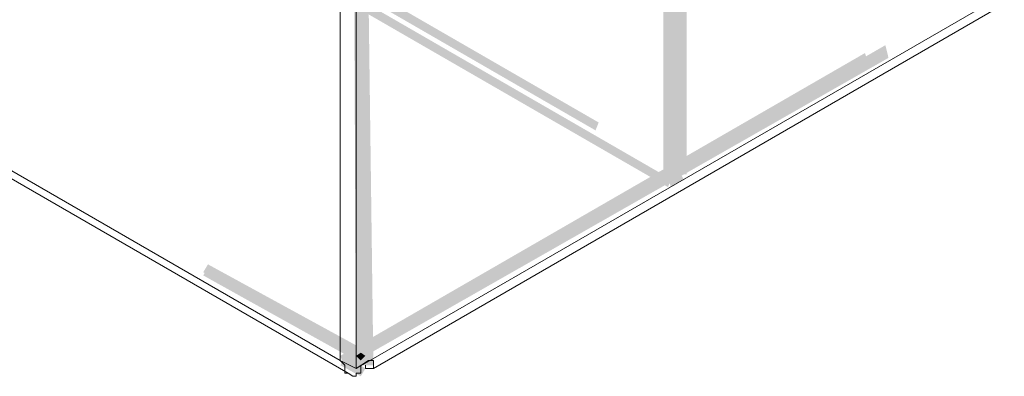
# Model space of a CAD drawing. Header units: millimetres. Extents: x -91 to 1961, y -1152 to 358.
# Tile 260 of 656: x 233 to 243, y 85 to 89. Entities that reach past the tile are written whole.
import ezdxf

# ---------------------------------------------------------------- set-up
doc = ezdxf.new("R2010")
doc.units = ezdxf.units.MM
doc.header["$MEASUREMENT"] = 0
doc.layers.get('0').update_dxf_attribs({"linetype": 'CONTINUOUS'})

msp = doc.modelspace()

# ---------------------------------------------------------------- hatches: boundary and pattern name
at = {"true_color": 0xaaaaaa}
h = msp.add_hatch(color=253, dxfattribs=at)
h.paths.add_polyline_path([(236.275, 85.35), (241.784, 88.527), (241.834, 88.395), (236.324, 85.251)])
h.paths.add_polyline_path([(244.53, 90.082), (250.04, 93.259), (250.089, 93.176), (244.58, 89.999)])
h.paths.add_polyline_path([(252.803, 94.83), (258.296, 98.007), (258.345, 97.924), (252.836, 94.748)])
h.paths.add_polyline_path([(261.059, 99.612), (266.518, 102.788), (266.601, 102.706), (261.092, 99.529)])
h.paths.add_polyline_path([(269.265, 104.36), (274.774, 107.537), (274.857, 107.454), (269.364, 104.277)])
h.paths.add_polyline_path([(277.537, 109.142), (279.44, 110.25), (279.473, 110.167), (277.57, 109.059)])
h = msp.add_hatch(color=253, dxfattribs=at)
h.paths.add_polyline_path([(193.622, 110.167), (199.132, 106.991), (199.099, 106.908), (193.589, 110.085)])
h.paths.add_polyline_path([(201.895, 105.369), (207.388, 102.193), (207.355, 102.11), (201.845, 105.287)])
h.paths.add_polyline_path([(210.151, 100.638), (215.66, 97.461), (215.61, 97.378), (210.101, 100.555)])
h.paths.add_polyline_path([(218.406, 95.84), (223.916, 92.663), (223.833, 92.58), (218.357, 95.757)])
h.paths.add_polyline_path([(226.662, 91.108), (232.122, 87.931), (232.089, 87.849), (226.579, 91.025)])
h.paths.add_polyline_path([(234.885, 86.31), (236.49, 85.433), (236.44, 85.35), (234.835, 86.227)])
h = msp.add_hatch(color=253, dxfattribs=at)
h.paths.add_polyline_path([(193.622, 110.118), (199.132, 106.941), (199.099, 106.858), (193.589, 110.035)])
h.paths.add_polyline_path([(201.895, 105.336), (207.388, 102.16), (207.355, 102.077), (201.845, 105.254)])
h.paths.add_polyline_path([(210.151, 100.588), (215.66, 97.411), (215.61, 97.329), (210.101, 100.505)])
h.paths.add_polyline_path([(218.406, 95.807), (223.916, 92.63), (223.833, 92.547), (218.357, 95.724)])
h.paths.add_polyline_path([(226.662, 91.058), (232.122, 87.882), (232.089, 87.799), (226.579, 90.975)])
h.paths.add_polyline_path([(234.885, 86.277), (236.49, 85.383), (236.44, 85.301), (234.835, 86.194)])
h = msp.add_hatch(color=253, dxfattribs=at)
h.paths.add_polyline_path([(236.49, 85.433), (241.999, 88.61), (242.032, 88.477), (236.539, 85.35)])
h.paths.add_polyline_path([(244.745, 90.165), (250.255, 93.341), (250.304, 93.259), (244.795, 90.082)])
h.paths.add_polyline_path([(253.001, 94.913), (258.511, 98.09), (258.56, 98.007), (253.051, 94.83)])
h.paths.add_polyline_path([(261.274, 99.695), (266.766, 102.871), (266.816, 102.788), (261.307, 99.612)])
h.paths.add_polyline_path([(269.48, 104.443), (274.989, 107.619), (275.072, 107.537), (269.562, 104.36)])
h.paths.add_polyline_path([(277.736, 109.224), (279.225, 110.085), (279.274, 110.002), (277.835, 109.142)])
h = msp.add_hatch(color=253, dxfattribs=at)
h.paths.add_polyline_path([(225.223, 95.757), (230.732, 92.547), (230.682, 92.465), (225.19, 95.674)])
h.paths.add_polyline_path([(233.479, 90.975), (238.988, 87.799), (238.955, 87.716), (233.445, 90.893)])
h = msp.add_hatch(color=253, dxfattribs=at)
h.paths.add_polyline_path([(239.716, 87.121), (234.207, 90.297), (234.24, 90.38), (239.749, 87.203)])
h.paths.add_polyline_path([(231.444, 91.869), (227.688, 94.069), (227.721, 94.152), (231.493, 91.952)])
for points in [[(236.539, 93.308), (236.572, 86.955), (236.49, 86.955), (236.407, 93.308)], [(236.539, 93.143), (236.539, 86.79), (236.44, 86.79), (236.407, 93.143)], [(236.44, 85.35), (236.407, 91.703), (236.539, 91.703), (236.572, 85.35)], [(236.49, 85.251), (236.44, 91.604), (236.539, 91.604), (236.622, 85.251)], [(239.799, 89.702), (239.799, 87.253), (239.914, 87.253), (239.914, 89.702)], [(239.666, 89.619), (239.666, 87.17), (239.799, 87.17), (239.799, 89.619)], [(239.716, 87.203), (239.832, 87.286), (239.881, 87.203), (239.749, 87.121)], [(236.49, 85.301), (236.324, 85.218), (236.275, 85.35), (236.44, 85.433)], [(236.44, 85.433), (236.44, 85.301), (236.49, 85.301), (236.49, 85.433)], [(236.572, 85.251), (236.44, 85.35), (236.49, 85.433), (236.622, 85.35)], [(236.622, 85.433), (236.622, 85.383), (236.539, 85.301), (236.49, 85.301), (236.49, 85.433), (236.539, 85.433), (236.49, 85.383), (236.49, 85.433)], [(236.324, 85.35), (236.539, 85.218), (236.49, 85.135), (236.275, 85.251)], [(236.407, 85.383), (236.407, 85.35), (236.539, 85.35), (236.539, 85.383)], [(236.49, 85.383), (236.539, 85.35), (236.49, 85.301), (236.44, 85.35)], [(236.44, 85.383), (236.44, 85.251), (236.49, 85.251), (236.49, 85.383)], [(236.44, 85.35), (236.44, 85.251), (236.572, 85.251), (236.572, 85.35)], [(236.49, 85.383), (236.49, 85.251), (236.622, 85.251), (236.622, 85.383)]]:
    msp.add_hatch(color=253, dxfattribs=at).paths.add_polyline_path(points)
h = msp.add_hatch(color=253, dxfattribs=at)
h.paths.add_polyline_path([(236.49, 85.433), (236.622, 85.433), (236.622, 85.383), (236.49, 85.383)])
h.paths.add_polyline_path([(243.058, 91.058), (243.19, 91.058), (243.19, 90.893), (243.058, 90.893)])
h = msp.add_hatch(color=253, dxfattribs=at)
h.paths.add_polyline_path([(236.622, 85.383), (236.622, 85.35), (236.49, 85.35), (236.49, 85.383)])
h.paths.add_polyline_path([(236.622, 85.35), (236.622, 85.301), (236.49, 85.301), (236.49, 85.35)])
h.paths.add_polyline_path([(236.49, 85.301), (236.49, 85.35), (236.622, 85.35), (236.622, 85.301)])
h.paths.add_polyline_path([(236.539, 85.251), (236.49, 85.251), (236.49, 85.383), (236.539, 85.383)])
h.paths.add_polyline_path([(236.44, 85.35), (236.44, 85.383), (236.572, 85.383), (236.572, 85.35)])
h.paths.add_polyline_path([(236.49, 85.301), (236.44, 85.301), (236.44, 85.433), (236.49, 85.433)])

# ---------------------------------------------------------------- linework, layer by layer
at = {"color": 7, "linetype": 'Continuous', "lineweight": 5}
for points in [[(236.275, 85.301), (193.424, 110.035), (193.424, 110.035)], [(279.605, 110.118), (236.44, 85.218), (236.44, 85.218)]]:
    msp.add_lwpolyline(points, dxfattribs=at)
at = {"color": 7, "linetype": 'Continuous', "lineweight": 20}
for points in [[(193.507, 109.903), (236.357, 85.168), (236.357, 85.168)], [(236.622, 85.218), (279.307, 109.869), (279.307, 109.869)], [(236.275, 97.08), (236.275, 85.301), (236.275, 85.301)], [(236.275, 97.08), (236.275, 85.301), (236.275, 85.301)], [(236.44, 85.218), (236.44, 96.998), (236.44, 96.998)], [(236.275, 85.301), (236.44, 85.218), (236.44, 85.218)], [(236.275, 85.301), (236.324, 85.251), (236.324, 85.251)], [(236.324, 85.251), (236.324, 85.218), (236.324, 85.218)], [(236.324, 85.218), (236.324, 85.168), (236.324, 85.168)], [(236.44, 85.218), (236.572, 85.301), (236.572, 85.301)], [(236.49, 85.168), (236.49, 85.251), (236.49, 85.251)], [(236.539, 85.218), (236.539, 85.251), (236.539, 85.251)], [(236.572, 85.218), (236.539, 85.218), (236.539, 85.218)], [(236.572, 85.301), (236.622, 85.301), (236.622, 85.301)], [(236.622, 85.218), (236.572, 85.218), (236.572, 85.218)], [(236.622, 85.301), (236.622, 85.251), (236.622, 85.251)], [(236.622, 85.251), (236.622, 85.218), (236.622, 85.218)], [(236.324, 85.168), (236.357, 85.168), (236.357, 85.168)], [(236.357, 85.168), (236.407, 85.135), (236.407, 85.135)], [(236.407, 85.135), (236.44, 85.135), (236.44, 85.135)], [(236.44, 85.135), (236.44, 85.168), (236.44, 85.168)], [(236.44, 85.168), (236.49, 85.168), (236.49, 85.168)]]:
    msp.add_lwpolyline(points, dxfattribs=at)

doc.saveas('drawing.dxf')
